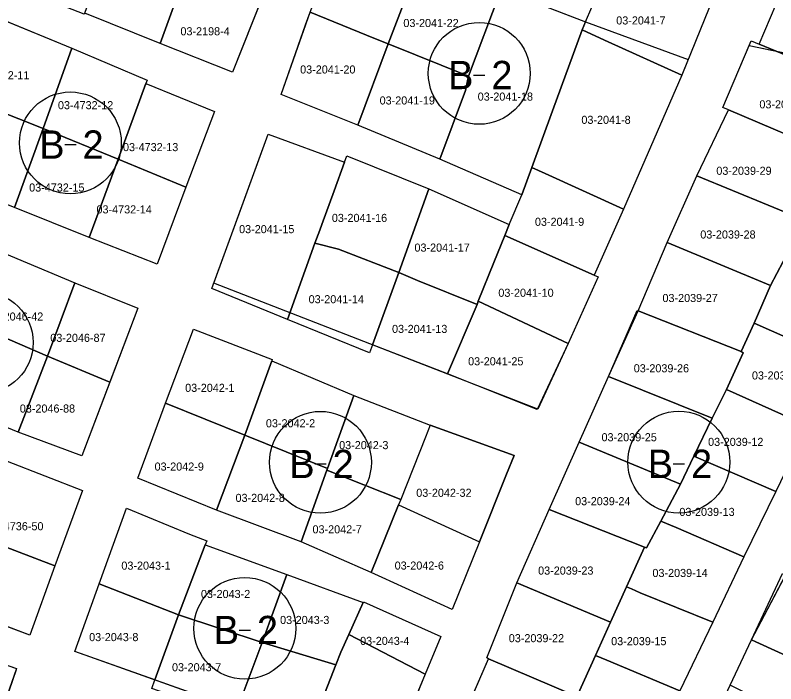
# Model space of a CAD drawing. Extents: x 413946 to 415528, y 4453939 to 4454944.
# Drawn here: x 414049.2 to 414143.3, y 4454526.2 to 4454608.9 of the extents above; entities that cross this region are included whole.
import ezdxf

# ---------------------------------------------------------------- set-up
doc = ezdxf.new("R2010")
doc.units = 0
for name, color, linetype in [('0_KADASTRO', 7, 'Continuous'), ('Level 27', 7, 'Continuous'), ('Level 28', 7, 'Continuous'), ('Level 54', 7, 'Continuous'), ('SEMBOL', 7, 'Continuous')]:
    doc.layers.add(name, color=color, linetype=linetype)

msp = doc.modelspace()

# ---------------------------------------------------------------- linework, layer by layer
at = {"layer": '0_KADASTRO'}
for p, q in [((414096.87, 4454548.95), (414096.61, 4454548.3)), ((414096.61, 4454548.3), (414106.6, 4454543.72))]:
    msp.add_line(p, q, dxfattribs=at)
for points in [[(414057.79, 4454609.11), (414061.31, 4454619.13), (414068.43, 4454616.3), (414070.75, 4454615.37), (414067.12, 4454605.34)], [(414085.66, 4454609.22), (414089.57, 4454619.73), (414099.32, 4454615.76), (414095.31, 4454605.32), (414093.96, 4454605.86), (414092.62, 4454606.41)], [(414067.12, 4454605.34), (414070.75, 4454615.37), (414079.89, 4454611.47), (414076.04, 4454601.8)], [(414095.31, 4454605.32), (414099.32, 4454615.76), (414109.16, 4454611.76), (414105.27, 4454601.31)], [(414119.33, 4454607.04), (414119.71, 4454608.02), (414121.28, 4454611.7), (414122.74, 4454615.14), (414135.04, 4454609.77), (414131.64, 4454601.46), (414122.53, 4454605.58), (414121.56, 4454606.02)], [(414141.21, 4454605.26), (414144.71, 4454613.56), (414158.06, 4454607.97), (414157.65, 4454606.98), (414154.31, 4454599.87)], [(414101.7, 4454591.03), (414104.88, 4454599.53), (414105.27, 4454601.31), (414109.16, 4454611.76), (414109.31, 4454612.08), (414119.71, 4454608.02), (414119.33, 4454607.04), (414115.64, 4454597.04), (414113.08, 4454590.03), (414111.84, 4454586.65)], [(414040.768, 4454599.557), (414046.818, 4454608.617), (414056.18, 4454604.78), (414052.61, 4454594.83)], [(414082.06, 4454599.04), (414085.1, 4454607.67), (414085.66, 4454609.22), (414092.62, 4454606.41), (414093.96, 4454605.86), (414095.31, 4454605.32), (414091.58, 4454595.25)], [(414113.08, 4454590.03), (414115.64, 4454597.04), (414119.33, 4454607.04), (414121.56, 4454606.02), (414122.53, 4454605.58), (414131.64, 4454601.46), (414128.2, 4454593.47), (414124.43, 4454584.85), (414114.74, 4454589.28)], [(414136.7, 4454597.44), (414140.24, 4454605.68), (414141.21, 4454605.26), (414154.31, 4454599.87), (414153.52, 4454597.95), (414150.42, 4454591.63), (414137.44, 4454597.14)], [(414052.61, 4454594.83), (414056.18, 4454604.78), (414065.51, 4454600.83), (414065.35, 4454600.41), (414061.9, 4454591.05)], [(414091.58, 4454595.25), (414095.31, 4454605.32), (414105.27, 4454601.31), (414104.88, 4454599.53), (414101.7, 4454591.03)], [(414031.83, 4454592.17), (414038.04, 4454599.62), (414038.68, 4454600.39), (414040.768, 4454599.557), (414052.61, 4454594.83), (414049.07, 4454585.06), (414039.45, 4454588.86), (414038.56, 4454589.08)], [(414061.9, 4454591.05), (414065.35, 4454600.41), (414073.81, 4454596.93), (414070.26, 4454587.58)], [(414133.49, 4454588.98), (414137.44, 4454597.14), (414150.42, 4454591.63), (414149.06, 4454588.88), (414146.76, 4454583.56)], [(414049.07, 4454585.06), (414052.61, 4454594.83), (414061.9, 4454591.05), (414058.34, 4454581.37)], [(414073.51, 4454575.06), (414077.06, 4454584.73), (414080.46, 4454594.15), (414089.91, 4454590.68), (414088.63, 4454587.15), (414087.09, 4454582.98), (414086.84, 4454582.26), (414086.26, 4454580.66), (414082.85, 4454571.2)], [(414058.34, 4454581.37), (414061.9, 4454591.05), (414070.26, 4454587.58), (414066.73, 4454578.07)], [(414086.26, 4454580.66), (414086.84, 4454582.26), (414087.09, 4454582.98), (414088.63, 4454587.15), (414089.91, 4454590.68), (414090.21, 4454591.48), (414100.36, 4454587.36), (414096.63, 4454577.02), (414089.16, 4454579.92)], [(414109.74, 4454581.6), (414110.28, 4454582.98), (414111.84, 4454586.65), (414113.08, 4454590.03), (414114.74, 4454589.28), (414124.43, 4454584.85), (414120.82, 4454576.68)], [(414129.84, 4454580.76), (414133.49, 4454588.98), (414146.76, 4454583.56), (414144.95, 4454579.88), (414142.62, 4454575.42)], [(414096.63, 4454577.02), (414100.36, 4454587.36), (414110.28, 4454582.98), (414109.74, 4454581.6), (414108.4, 4454578.27), (414106.46, 4454573.5), (414106.33, 4454573.06), (414098.96, 4454576.06)], [(414106.46, 4454573.5), (414108.4, 4454578.27), (414109.74, 4454581.6), (414120.82, 4454576.68), (414121.28, 4454576.48), (414117.59, 4454568.23)], [(414082.85, 4454571.2), (414086.26, 4454580.66), (414089.16, 4454579.92), (414096.63, 4454577.02), (414093.359, 4454568.08), (414093, 4454567.1)], [(414126.23, 4454572.29), (414129.84, 4454580.76), (414142.62, 4454575.42), (414140.61, 4454570.75), (414138.97, 4454567.24)], [(414043.8, 4454570.71), (414047.27, 4454579.61), (414056.53, 4454575.75), (414053.15, 4454566.67)], [(414140.61, 4454570.75), (414142.62, 4454575.42), (414144.95, 4454579.88), (414155.64, 4454575.58), (414150.94, 4454566.18)], [(414093.359, 4454568.08), (414096.63, 4454577.02), (414098.96, 4454576.06), (414106.33, 4454573.06), (414102.64, 4454564.476)], [(414053.15, 4454566.67), (414056.53, 4454575.75), (414064.36, 4454572.63), (414060.87, 4454563.48)], [(414102.64, 4454564.476), (414106.33, 4454573.06), (414106.46, 4454573.5), (414117.59, 4454568.23), (414113.76, 4454560.08)], [(414122.59, 4454564.17), (414126.14, 4454572.33), (414126.23, 4454572.29), (414138.97, 4454567.24), (414139.23, 4454567.08), (414137.17, 4454562.55), (414135.39, 4454559.02)], [(414040.52, 4454561.73), (414043.8, 4454570.71), (414053.15, 4454566.67), (414049.55, 4454557.27), (414047.65, 4454558.05)], [(414067.75, 4454560.86), (414071.23, 4454570), (414080.97, 4454566.26), (414080.92, 4454566.12), (414077.57, 4454556.9)], [(414137.17, 4454562.55), (414139.23, 4454567.08), (414138.97, 4454567.24), (414140.61, 4454570.75), (414150.94, 4454566.18), (414147.19, 4454558.05)], [(414049.55, 4454557.27), (414053.15, 4454566.67), (414060.87, 4454563.48), (414057.42, 4454554.33)], [(414077.57, 4454556.9), (414080.92, 4454566.12), (414091.05, 4454561.83), (414087.8, 4454552.77)], [(414118.94, 4454556.06), (414122.59, 4454564.17), (414135.39, 4454559.02), (414133.14, 4454554.29), (414131.5, 4454550.86)], [(414133.14, 4454554.29), (414135.39, 4454559.02), (414137.17, 4454562.55), (414147.19, 4454558.05), (414143.27, 4454549.92)], [(414087.72, 4454552.58), (414087.8, 4454552.77), (414091.05, 4454561.83), (414100.52, 4454558.16), (414099.93, 4454556.67), (414096.87, 4454548.95)], [(414064.35, 4454551.6), (414067.75, 4454560.86), (414077.57, 4454556.9), (414074.08, 4454547.61)], [(414074.08, 4454547.61), (414077.57, 4454556.9), (414087.8, 4454552.77), (414087.72, 4454552.58), (414084.55, 4454543.73)], [(414115.25, 4454547.7), (414118.94, 4454556.06), (414131.5, 4454550.86), (414129.06, 4454546.25), (414127.26, 4454542.96), (414127.03, 4454543.05)], [(414129.06, 4454546.25), (414131.5, 4454550.86), (414133.14, 4454554.29), (414143.27, 4454549.92), (414139.33, 4454541.84), (414130.94, 4454545.47)], [(414044.68, 4454544.33), (414048.19, 4454553.71), (414057.5, 4454550.05), (414054.06, 4454540.75)], [(414084.55, 4454543.73), (414087.72, 4454552.58), (414096.87, 4454548.95), (414096.61, 4454548.3), (414093.2, 4454539.91)], [(414093.2, 4454539.91), (414096.61, 4454548.3), (414106.6, 4454543.72), (414103.23, 4454535.32), (414094.57, 4454539.3)], [(414059.56, 4454538.52), (414062.95, 4454547.89), (414070.74, 4454544.67), (414072.88, 4454543.84), (414072.69, 4454543.33), (414069.38, 4454534.68)], [(414111.25, 4454538.64), (414115.25, 4454547.7), (414127.03, 4454543.05), (414124.82, 4454538.16), (414122.83, 4454533.77)], [(414124.82, 4454538.16), (414127.03, 4454543.05), (414127.26, 4454542.96), (414129.06, 4454546.25), (414130.94, 4454545.47), (414139.33, 4454541.84), (414135.48, 4454533.76), (414126.48, 4454537.4), (414125.42, 4454537.88)], [(414041.62, 4454535.66), (414044.68, 4454544.33), (414054.06, 4454540.75), (414051, 4454532.18)], [(414069.38, 4454534.68), (414072.69, 4454543.33), (414082.77, 4454539.65), (414079.72, 4454531.25)], [(414140.25, 4454531.57), (414144.12, 4454539.81), (414153.86, 4454535.36), (414156.83, 4454534.03), (414156.07, 4454532.44), (414154.89, 4454529.71), (414154.42, 4454528.82), (414153.01, 4454525.76), (414140.81, 4454531.32)], [(414079.72, 4454531.25), (414082.77, 4454539.65), (414092.23, 4454536.21), (414090.44, 4454532.26), (414089.46, 4454530.08), (414088.83, 4454528.5)], [(414056.544, 4454530.149), (414059.56, 4454538.52), (414069.38, 4454534.68), (414066.443, 4454526.629)], [(414107.5, 4454529.35), (414111.25, 4454538.64), (414122.83, 4454533.77), (414120.98, 4454529.63), (414118.82, 4454524.92), (414118.66, 4454524.57), (414107.73, 4454529.25)], [(414120.98, 4454529.63), (414122.83, 4454533.77), (414124.82, 4454538.16), (414125.42, 4454537.88), (414126.48, 4454537.4), (414135.48, 4454533.76), (414131.39, 4454525.26), (414122.38, 4454529.07)], [(414090.44, 4454532.26), (414092.23, 4454536.21), (414092.26, 4454536.28), (414101.84, 4454531.99), (414099.91, 4454527.36)], [(414066.06, 4454525.58), (414066.443, 4454526.629), (414069.38, 4454534.68), (414079.72, 4454531.25), (414076.28, 4454522.04)], [(414085.07, 4454518.9), (414088.83, 4454528.5), (414089.46, 4454530.08), (414090.44, 4454532.26), (414099.91, 4454527.36), (414094.53, 4454514.43)], [(414137.64, 4454526), (414140.25, 4454531.57), (414140.81, 4454531.32), (414153.01, 4454525.76), (414151.6, 4454523.77), (414149.3, 4454520.1), (414148.11, 4454520.69), (414147.4, 4454521.12)], [(414035.3, 4454518.04), (414036.59, 4454521.9), (414039.88, 4454531.3), (414049.34, 4454528.06), (414049.27, 4454527.87), (414046.64, 4454520.33), (414045.05, 4454515.8)], [(414076.28, 4454522.04), (414079.72, 4454531.25), (414088.83, 4454528.5), (414085.07, 4454518.9)], [(414116.95, 4454521.01), (414118.66, 4454524.57), (414118.82, 4454524.92), (414120.98, 4454529.63), (414122.38, 4454529.07), (414131.39, 4454525.26), (414127.24, 4454516.66), (414117.84, 4454520.5)], [(414103.83, 4454520.29), (414107.73, 4454529.25), (414118.66, 4454524.57), (414116.95, 4454521.01), (414114.42, 4454515.72)]]:
    msp.add_lwpolyline(points, close=True, dxfattribs=at)
for points in [[(414100.52, 4454558.16), (414099.93, 4454556.67), (414096.87, 4454548.95)], [(414106.6, 4454543.72), (414109.94, 4454552.08), (414110.89, 4454554.39), (414100.52, 4454558.16)]]:
    msp.add_lwpolyline(points, dxfattribs=at)
at = {"layer": 'Level 27'}
for p, q in [((414079.89, 4454611.47), (414076.04, 4454601.8)), ((414109.31, 4454612.08), (414119.71, 4454608.02)), ((414046.817, 4454608.618), (414056.18, 4454604.78)), ((414067.12, 4454605.34), (414057.79, 4454609.11)), ((414082.06, 4454599.04), (414085.66, 4454609.22)), ((414119.71, 4454608.02), (414132.425, 4454603.378)), ((414056.18, 4454604.78), (414065.51, 4454600.83)), ((414076.04, 4454601.8), (414067.12, 4454605.34)), ((414136.7, 4454597.44), (414139.989, 4454605.095)), ((414132.425, 4454603.378), (414131.64, 4454601.46)), ((414131.64, 4454601.46), (414124.43, 4454584.85)), ((414065.51, 4454600.83), (414065.35, 4454600.41)), ((414065.35, 4454600.41), (414073.81, 4454596.93)), ((414091.58, 4454595.25), (414082.06, 4454599.04)), ((414137.44, 4454597.14), (414136.7, 4454597.44)), ((414073.81, 4454596.93), (414070.26, 4454587.58)), ((414133.49, 4454588.98), (414137.44, 4454597.14)), ((414101.7, 4454591.03), (414091.58, 4454595.25)), ((414073.745, 4454575.7), (414080.46, 4454594.15)), ((414080.46, 4454594.15), (414089.91, 4454590.68)), ((414089.91, 4454590.68), (414090.21, 4454591.48)), ((414090.21, 4454591.48), (414100.36, 4454587.36)), ((414111.84, 4454586.65), (414101.7, 4454591.03)), ((414129.84, 4454580.76), (414133.49, 4454588.98)), ((414070.26, 4454587.58), (414066.73, 4454578.07)), ((414100.36, 4454587.36), (414110.28, 4454582.98)), ((414110.28, 4454582.98), (414111.84, 4454586.65)), ((414058.34, 4454581.37), (414049.07, 4454585.06)), ((414124.43, 4454584.85), (414120.82, 4454576.68)), ((414066.73, 4454578.07), (414058.34, 4454581.37)), ((414126.23, 4454572.29), (414129.84, 4454580.76)), ((414047.27, 4454579.61), (414056.53, 4454575.75)), ((414120.82, 4454576.68), (414121.28, 4454576.48)), ((414056.53, 4454575.75), (414064.36, 4454572.63)), ((414113.815, 4454560.122), (414073.745, 4454575.7)), ((414121.28, 4454576.48), (414117.59, 4454568.23)), ((414064.36, 4454572.63), (414057.42, 4454554.33)), ((414122.59, 4454564.17), (414126.23, 4454572.29)), ((414067.75, 4454560.86), (414071.23, 4454570)), ((414071.23, 4454570), (414080.97, 4454566.26)), ((414117.59, 4454568.23), (414113.815, 4454560.122)), ((414080.97, 4454566.26), (414080.92, 4454566.12)), ((414080.92, 4454566.12), (414091.05, 4454561.83)), ((414118.94, 4454556.06), (414122.59, 4454564.17)), ((414091.05, 4454561.83), (414100.52, 4454558.16)), ((414064.35, 4454551.6), (414067.75, 4454560.86)), ((414140.25, 4454531.57), (414155.064, 4454559.77)), ((414049.55, 4454557.27), (414047.65, 4454558.05)), ((414100.52, 4454558.16), (414110.89, 4454554.39)), ((414057.42, 4454554.33), (414049.55, 4454557.27)), ((414115.25, 4454547.7), (414118.94, 4454556.06)), ((414110.89, 4454554.39), (414109.94, 4454552.08)), ((414048.19, 4454553.71), (414057.5, 4454550.05)), ((414109.94, 4454552.08), (414106.6, 4454543.72)), ((414074.08, 4454547.61), (414064.35, 4454551.6)), ((414057.5, 4454550.05), (414054.06, 4454540.75)), ((414143.27, 4454549.92), (414139.33, 4454541.84)), ((414059.56, 4454538.52), (414062.95, 4454547.89)), ((414062.95, 4454547.89), (414070.74, 4454544.67)), ((414084.55, 4454543.73), (414074.08, 4454547.61)), ((414111.25, 4454538.64), (414115.25, 4454547.7)), ((414070.74, 4454544.67), (414072.88, 4454543.84)), ((414072.88, 4454543.84), (414072.69, 4454543.33)), ((414093.2, 4454539.91), (414084.55, 4454543.73)), ((414106.6, 4454543.72), (414103.23, 4454535.32)), ((414072.69, 4454543.33), (414082.77, 4454539.65)), ((414139.33, 4454541.84), (414135.48, 4454533.76)), ((414054.06, 4454540.75), (414051, 4454532.18)), ((414094.57, 4454539.3), (414093.2, 4454539.91)), ((414082.77, 4454539.65), (414092.23, 4454536.21)), ((414103.23, 4454535.32), (414094.57, 4454539.3)), ((414056.545, 4454530.149), (414059.56, 4454538.52)), ((414107.5, 4454529.35), (414111.25, 4454538.64)), ((414092.23, 4454536.21), (414092.26, 4454536.28)), ((414092.26, 4454536.28), (414101.84, 4454531.99)), ((414051, 4454532.18), (414041.62, 4454535.66)), ((414135.48, 4454533.76), (414131.39, 4454525.26)), ((414101.84, 4454531.99), (414099.91, 4454527.36)), ((414137.64, 4454526), (414140.25, 4454531.57)), ((414039.88, 4454531.3), (414049.34, 4454528.06)), ((414085.582, 4454519.833), (414056.545, 4454530.149)), ((414103.83, 4454520.29), (414107.73, 4454529.25)), ((414107.73, 4454529.25), (414107.5, 4454529.35)), ((414049.34, 4454528.06), (414045.05, 4454515.8)), ((414099.91, 4454527.36), (414094.918, 4454515.36))]:
    msp.add_line(p, q, dxfattribs=at)
at = {"layer": 'Level 28'}
msp.add_line((414139.989, 4454605.095), (414166.372, 4454599.667), dxfattribs=at)
at = {"layer": 'Level 54'}
for points in [[(414056.708, 4454631.042), (414071.009, 4454625.763), (414083.134, 4454621.72), (414079.89, 4454611.47), (414076.04, 4454601.8), (414067.12, 4454605.34), (414057.79, 4454609.11), (414057.7, 4454608.99), (414049.21, 4454612.32), (414052.75, 4454622.64)], [(414131.64, 4454601.46), (414124.43, 4454584.85), (414120.82, 4454576.68), (414121.28, 4454576.48), (414117.59, 4454568.23), (414113.815, 4454560.122), (414073.745, 4454575.7), (414080.46, 4454594.15), (414089.91, 4454590.68), (414090.21, 4454591.48), (414100.36, 4454587.36), (414110.28, 4454582.98), (414111.84, 4454586.65), (414101.7, 4454591.03), (414091.58, 4454595.25), (414082.06, 4454599.04), (414085.66, 4454609.22), (414089.57, 4454619.73), (414099.32, 4454615.76), (414109.16, 4454611.76), (414109.31, 4454612.08), (414119.71, 4454608.02), (414132.425, 4454603.378)], [(414070.26, 4454587.58), (414066.73, 4454578.07), (414058.34, 4454581.37), (414049.07, 4454585.06), (414039.45, 4454588.86), (414038.56, 4454589.08), (414034.904, 4454590.759), (414046.817, 4454608.618), (414056.18, 4454604.78), (414065.51, 4454600.83), (414065.35, 4454600.41), (414073.81, 4454596.93)], [(414064.36, 4454572.63), (414057.42, 4454554.33), (414049.55, 4454557.27), (414047.65, 4454558.05), (414040.52, 4454561.73), (414030.8, 4454565.05), (414023.411, 4454568.076), (414033.254, 4454585.391), (414037.78, 4454583.5), (414047.27, 4454579.61), (414056.53, 4454575.75)], [(414093.2, 4454539.91), (414084.55, 4454543.73), (414074.08, 4454547.61), (414064.35, 4454551.6), (414067.75, 4454560.86), (414071.23, 4454570), (414080.97, 4454566.26), (414080.92, 4454566.12), (414091.05, 4454561.83), (414100.52, 4454558.16), (414110.89, 4454554.39), (414109.94, 4454552.08), (414106.6, 4454543.72), (414103.23, 4454535.32), (414094.57, 4454539.3)], [(414051, 4454532.18), (414041.62, 4454535.66), (414032.01, 4454539.12), (414031.89, 4454538.82), (414022.59, 4454542.17), (414010.778, 4454547), (414020.267, 4454564.136), (414048.19, 4454553.71), (414057.5, 4454550.05), (414054.06, 4454540.75)], [(414094.918, 4454515.36), (414085.582, 4454519.833), (414056.545, 4454530.149), (414059.56, 4454538.52), (414062.95, 4454547.89), (414070.74, 4454544.67), (414072.88, 4454543.84), (414072.69, 4454543.33), (414082.77, 4454539.65), (414092.23, 4454536.21), (414092.26, 4454536.28), (414101.84, 4454531.99), (414099.91, 4454527.36)], [(414039.88, 4454531.3), (414049.34, 4454528.06), (414045.05, 4454515.8), (414035.3, 4454518.04), (414036.59, 4454521.9), (414027.33, 4454525.33), (414017.85, 4454528.58), (414015.81, 4454523.16), (413998.401, 4454525.703), (414008.337, 4454543.018), (414012.21, 4454541.57), (414021.08, 4454538.17), (414030.56, 4454534.65)]]:
    msp.add_lwpolyline(points, close=True, dxfattribs=at)
for points in [[(414103.83, 4454520.29), (414107.73, 4454529.25), (414107.5, 4454529.35), (414111.25, 4454538.64), (414115.25, 4454547.7), (414118.94, 4454556.06), (414122.59, 4454564.17), (414126.23, 4454572.29), (414129.84, 4454580.76), (414133.49, 4454588.98), (414137.44, 4454597.14), (414136.7, 4454597.44), (414139.989, 4454605.095), (414166.372, 4454599.667), (414155.64, 4454575.58), (414150.94, 4454566.18), (414147.19, 4454558.05), (414143.27, 4454549.92), (414139.33, 4454541.84), (414135.48, 4454533.76), (414131.39, 4454525.26)], [(414200.22, 4454518.05), (414191.05, 4454522.19), (414182.02, 4454526.3), (414170.86, 4454531.29), (414168.04, 4454532.52), (414167.47, 4454531.55), (414150.474, 4454502.532), (414132.18, 4454472.43), (414132.18, 4454472.43), (414125.01, 4454475.61), (414123.44, 4454483.46), (414122.97, 4454485.82), (414119.978, 4454488.261), (414125.1, 4454499.22), (414129.48, 4454508.57), (414132.78, 4454515.63), (414137.64, 4454526), (414140.25, 4454531.57), (414155.064, 4454559.77), (414165.16, 4454555.82), (414173.96, 4454552.63), (414183.04, 4454548.84), (414192.32, 4454544.9), (414201.52, 4454540.89)]]:
    msp.add_lwpolyline(points, dxfattribs=at)
at = {"layer": 'SEMBOL'}
for p, q in [((414105.881, 4454601.46), (414107.281, 4454601.46)), ((414055.296, 4454592.855), (414056.696, 4454592.855)), ((414086.233, 4454553.34), (414087.633, 4454553.34)), ((414130.578, 4454553.365), (414131.978, 4454553.365)), ((414076.874, 4454532.802), (414078.274, 4454532.802))]:
    msp.add_line(p, q, dxfattribs=at)
for centre in [(414106.581, 4454601.668), (414055.996, 4454593.063), (414045.077, 4454568.366), (414086.933, 4454553.547), (414131.278, 4454553.573), (414077.574, 4454533.01)]:
    msp.add_circle(centre, 6.3, dxfattribs=at)

# ---------------------------------------------------------------- texts
at = {"layer": '0_KADASTRO'}
for s, p in [('03-2041-7', (414123.53, 4454607.713)), ('03-2041-22', (414097.195, 4454607.393)), ('03-2198-4', (414069.613, 4454606.372)), ('03-4732-11', (414044.082, 4454600.931)), ('03-2041-20', (414084.423, 4454601.646)), ('03-2041-18', (414106.39, 4454598.293)), ('03-4732-12', (414054.458, 4454597.228)), ('03-2041-19', (414094.256, 4454597.814)), ('03-2039-30', (414141.242, 4454597.334)), ('03-2041-8', (414119.219, 4454595.419)), ('03-4732-13', (414062.505, 4454592.042)), ('03-2039-29', (414135.912, 4454589.116)), ('03-4732-15', (414050.897, 4454587.045)), ('03-4732-14', (414059.229, 4454584.339)), ('03-2041-16', (414088.347, 4454583.284)), ('03-2041-9', (414113.471, 4454582.805)), ('03-2041-15', (414076.87, 4454581.895)), ('03-2039-28', (414133.929, 4454581.234)), ('03-2041-17', (414098.567, 4454579.612)), ('03-2041-10', (414108.945, 4454574.023)), ('03-2041-14', (414085.474, 4454573.225)), ('03-2039-27', (414129.249, 4454573.376)), ('03-2046-42', (414045.803, 4454571.084)), ('03-2041-13', (414095.792, 4454569.553)), ('03-2046-87', (414053.51, 4454568.449)), ('03-2041-25', (414105.203, 4454565.546)), ('03-2039-26', (414125.695, 4454564.683)), ('03-2039-11', (414140.319, 4454563.795)), ('03-2042-1', (414070.196, 4454562.263)), ('03-2046-88', (414049.737, 4454559.703)), ('03-2042-2', (414080.186, 4454557.879)), ('03-2039-25', (414121.711, 4454556.153)), ('03-2042-3', (414089.247, 4454555.175)), ('03-2039-12', (414134.894, 4454555.577)), ('03-2042-9', (414066.414, 4454552.524)), ('03-2042-32', (414098.789, 4454549.28)), ('03-2042-8', (414076.43, 4454548.651)), ('03-2039-24', (414118.444, 4454548.242)), ('03-2039-13', (414131.341, 4454546.914)), ('03-4736-50', (414045.825, 4454545.142)), ('03-2042-7', (414085.953, 4454544.759)), ('03-2043-1', (414062.305, 4454540.268)), ('03-2042-6', (414096.116, 4454540.277)), ('03-2039-23', (414113.865, 4454539.656)), ('03-2039-14', (414128.009, 4454539.362)), ('03-2043-2', (414072.149, 4454536.761)), ('03-2043-3', (414081.94, 4454533.546)), ('03-2043-8', (414058.318, 4454531.426)), ('03-2039-22', (414110.234, 4454531.293)), ('03-2043-4', (414091.843, 4454530.957)), ('03-2039-15', (414122.9, 4454530.922)), ('03-2043-7', (414068.568, 4454527.7))]:
    msp.add_text(s, height=1, dxfattribs=at).set_placement(p)
at = {"layer": 'SEMBOL'}
for s, p in [('B', (414102.736, 4454599.71)), ('2', (414108.089, 4454599.71)), ('B', (414052.152, 4454591.105)), ('2', (414057.504, 4454591.105)), ('B', (414083.088, 4454551.59)), ('2', (414088.441, 4454551.59)), ('B', (414127.434, 4454551.615)), ('2', (414132.786, 4454551.615)), ('B', (414073.729, 4454531.052)), ('2', (414079.082, 4454531.052))]:
    msp.add_text(s, height=3.5, dxfattribs=at).set_placement(p)

doc.saveas('drawing.dxf')
